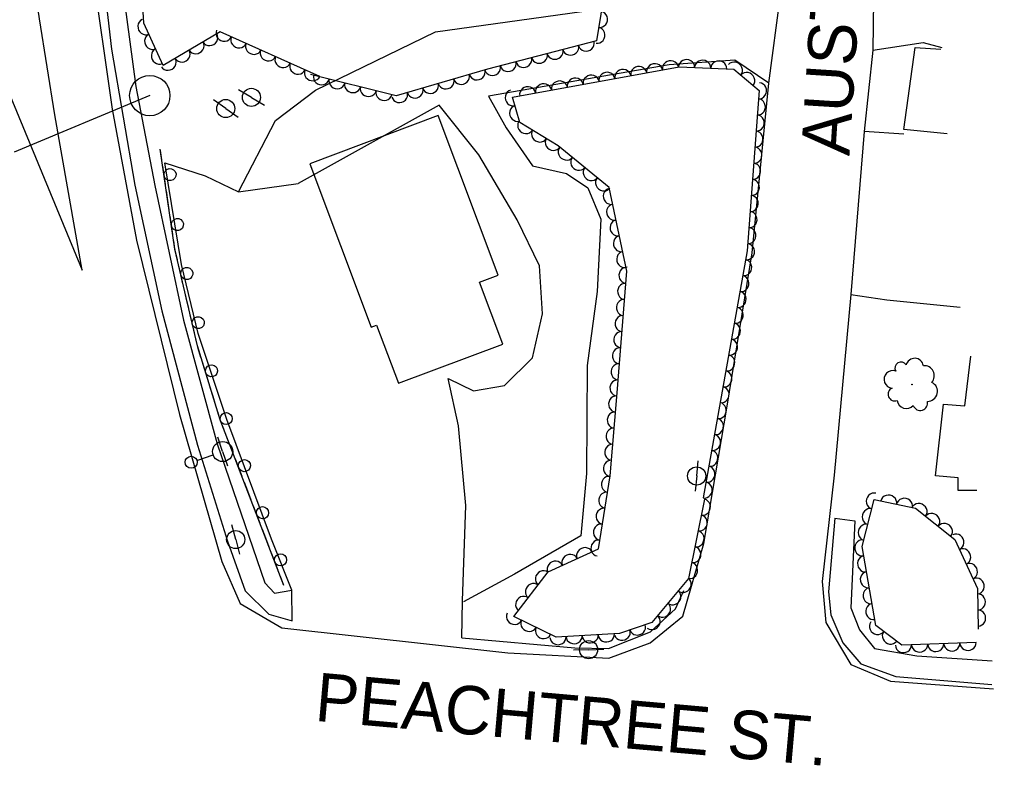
# Model space of a CAD drawing. Extents: x 1722896 to 1754269, y 648279 to 666297.
# Drawn here: x 1747066.8 to 1747308.3, y 651427.1 to 651612 of the extents above; entities that cross this region are included whole.
import ezdxf

# ---------------------------------------------------------------- set-up
doc = ezdxf.new("R2010")
doc.units = 0
for name, color, linetype in [('DESIGN - CENTERLINE - Proposed Text', 7, 'Continuous'), ('DESIGN - PUBLIC HEARING - Shapes', 7, 'Continuous'), ('DESIGN - SCRATCH - User 1', 7, 'Continuous'), ('DESIGN - SHEET - Linework', 7, 'Continuous'), ('SURVEY - CENTERLINE - Preliminary Text', 7, 'Continuous'), ('SURVEY - DTM - Breaklines', 7, 'Continuous'), ('SURVEY - VEGETATION - Features with Text', 7, 'Continuous')]:
    doc.layers.add(name, color=color, linetype=linetype)

msp = doc.modelspace()

# ---------------------------------------------------------------- linework, layer by layer
at = {"layer": 'DESIGN - CENTERLINE - Proposed Text'}
for points in [[(1747296.82, 651583.66), (1747286.04, 651584.76), (1747288.86, 651605.12), (1747295.24, 651604.65)], [(1747304.11, 651495.3), (1747299.51, 651495.29), (1747299.5, 651498.44), (1747293.86, 651498.95), (1747295.87, 651516.65), (1747301.13, 651516.28), (1747302.62, 651528.55)]]:
    msp.add_lwpolyline(points, dxfattribs=at)
msp.add_lwpolyline([(1747185.45, 651548.66), (1747170.61, 651588.23), (1747138.76, 651576.29), (1747153.96, 651535.76), (1747155.33, 651536.27), (1747160.72, 651521.88), (1747186.61, 651531.59), (1747180.85, 651546.94)], close=True, dxfattribs=at)
at = {"layer": 'DESIGN - PUBLIC HEARING - Shapes'}
for p, q in [((1747099.09, 651593.17), (1747065.48, 651579.18)), ((1747099.12, 651593.15), (1747099.12, 651593.15))]:
    msp.add_line(p, q, dxfattribs=at)
msp.add_circle((1747099.09, 651593.17), 5, dxfattribs=at)
at = {"layer": 'DESIGN - SCRATCH - User 1'}
for points in [[(1747132.35, 651471.76), (1747116.57, 651512.78), (1747110.88, 651531.16), (1747105.32, 651555.11), (1747101.66, 651579.92)], [(1747101.71, 651579.57), (1747101.66, 651579.92)], [(1747102.05, 651577.24), (1747101.71, 651579.57)], [(1747102.96, 651571.11), (1747102.29, 651575.66)], [(1747103.54, 651567.2), (1747103.19, 651569.53)], [(1747103.88, 651564.88), (1747103.54, 651567.2)], [(1747104.79, 651558.74), (1747104.11, 651563.29)], [(1747105.39, 651554.84), (1747105.32, 651555.11), (1747105.02, 651557.16)], [(1747105.92, 651552.55), (1747105.39, 651554.84)], [(1747107.32, 651546.51), (1747106.28, 651550.99)], [(1747108.21, 651542.66), (1747107.68, 651544.95)], [(1747108.74, 651540.37), (1747108.21, 651542.66)], [(1747110.14, 651534.33), (1747109.1, 651538.82)], [(1747111.08, 651530.5), (1747110.88, 651531.16), (1747110.51, 651532.78)], [(1747111.78, 651528.25), (1747111.08, 651530.5)], [(1747113.61, 651522.33), (1747112.25, 651526.73)], [(1747114.78, 651518.56), (1747114.09, 651520.8)], [(1747115.48, 651516.31), (1747114.78, 651518.56)], [(1747117.47, 651510.45), (1747116.57, 651512.78), (1747115.95, 651514.79)], [(1747118.89, 651506.76), (1747118.04, 651508.95)], [(1747119.73, 651504.57), (1747118.89, 651506.76)], [(1747121.96, 651498.78), (1747120.31, 651503.07)], [(1747123.38, 651495.09), (1747122.53, 651497.29)], [(1747124.22, 651492.9), (1747123.38, 651495.09)], [(1747126.44, 651487.11), (1747124.79, 651491.41)], [(1747127.86, 651483.43), (1747127.02, 651485.62)], [(1747128.71, 651481.23), (1747127.86, 651483.43)], [(1747130.93, 651475.45), (1747129.28, 651479.74)], [(1747132.35, 651471.76), (1747131.51, 651473.95)]]:
    msp.add_lwpolyline(points, dxfattribs=at)
for centre, start, end in [((1747104.11, 651573.58), 301.6662, 301.6564), ((1747105.94, 651561.21), 301.6662, 301.6564), ((1747108.26, 651549.07), 306.3215, 306.3117), ((1747111.09, 651536.89), 306.3215, 306.3117), ((1747114.37, 651524.95), 310.4741, 310.4642), ((1747118.05, 651513.11), 314.294, 314.2842), ((1747122.54, 651501.44), 314.294, 314.2842), ((1747127.03, 651489.78), 314.294, 314.2842), ((1747131.51, 651478.11), 314.294, 314.2842)]:
    msp.add_arc(centre, 1.5, start, end, dxfattribs=at)
at = {"layer": 'SURVEY - CENTERLINE - Preliminary Text'}
for points in [[(1747007.01, 651733.76), (1747024.54, 651689.58), (1747082.33, 651549.86), (1747075.51, 651588.42), (1747071.72, 651612.19), (1747069.1, 651630.1), (1747067.06, 651662.98), (1747066.95, 651693.76), (1747067.34, 651734.62), (1747069.93, 651779.06), (1747073.56, 651812.94), (1747079.58, 651851.1)], [(1747287.8, 651729.41), (1747282.63, 651678.2), (1747279.43, 651627.54), (1747278.5, 651616.83), (1747278.39, 651604.44), (1747276.23, 651584.23), (1747272.91, 651543.9), (1747268.75, 651499.06), (1747265.77, 651472.7), (1747266.68, 651462.57), (1747272.94, 651452.13), (1747282.71, 651448.04), (1747308.28, 651446.14)], [(1747083.64, 651670.15), (1747086.23, 651634.02), (1747089.6, 651604.67), (1747095.42, 651570.98), (1747102.05, 651539.83), (1747110.88, 651506.53), (1747118.34, 651482.73), (1747122.71, 651470.4), (1747128.58, 651464.63), (1747134.37, 651462.96)], [(1747087.78, 651670.68), (1747091.89, 651623.15), (1747095.64, 651595.39), (1747100.3, 651570.92), (1747107.45, 651537.54), (1747115.76, 651506.83), (1747127.65, 651472.36), (1747129.97, 651469.8), (1747134.32, 651470.55)], [(1747084.7, 651625.08), (1747089.78, 651589.8), (1747095.76, 651557.32), (1747106.43, 651514.1), (1747116.91, 651477.7), (1747121.5, 651467.31), (1747131.8, 651461.26), (1747187.9, 651455.06), (1747212.93, 651453.71), (1747223.13, 651457.53), (1747231.21, 651464.11), (1747236.45, 651482.16), (1747242.21, 651516.23), (1747248.46, 651554.21), (1747252.6, 651596.21), (1747255.48, 651618.13)], [(1747121.09, 651569.32), (1747130.29, 651587), (1747140.14, 651594.5), (1747169.92, 651608.99), (1747224.09, 651616.47), (1747243.49, 651617.21), (1747255.48, 651618.13)], [(1747278.39, 651604.44), (1747290.84, 651606.29), (1747295.46, 651605.06)], [(1747252.6, 651596.21), (1747244.13, 651601.95), (1747227.89, 651600.83), (1747183.04, 651593.04), (1747187.46, 651585.15), (1747193.95, 651575.75), (1747202.4, 651573.87), (1747207.69, 651570.34), (1747210.93, 651562.51), (1747210.03, 651544.59), (1747207.56, 651526.3), (1747207.36, 651499.54), (1747205.94, 651484.08), (1747189.49, 651474.55), (1747176.85, 651467.67)], [(1747173.1, 651523.02), (1747179.35, 651520), (1747187.01, 651521.29), (1747194.01, 651528.16), (1747196.42, 651539.06), (1747195.67, 651550.97), (1747190.18, 651562.39), (1747180.64, 651578.46), (1747170.82, 651590.79), (1747135.9, 651571.41)], [(1747286.05, 651583.63), (1747276.23, 651584.23)], [(1747134.37, 651462.96), (1747134.32, 651470.55), (1747129.23, 651483.2), (1747118.15, 651512.88), (1747111.06, 651534.18), (1747106.97, 651551.31), (1747102.79, 651576.47), (1747112.82, 651573.29), (1747121.09, 651569.32), (1747135.9, 651571.41)], [(1747272.91, 651543.9), (1747281.81, 651542.56), (1747300.02, 651540.7)], [(1747176.47, 651458.77), (1747176.63, 651467.92), (1747177.45, 651491.58), (1747175.62, 651511.28), (1747173.1, 651523.02)], [(1747268.91, 651488.43), (1747267.4, 651470.13), (1747267.91, 651464.44), (1747270.89, 651457.54), (1747275.39, 651452.33), (1747284.05, 651449.19), (1747307.82, 651447.23)], [(1747268.91, 651488.43), (1747273.93, 651487.78), (1747272.86, 651466.19), (1747275.02, 651460.76), (1747278.78, 651456.16), (1747289.28, 651454.28), (1747307.97, 651453.04)], [(1747176.47, 651458.77), (1747204.49, 651456.27), (1747212.84, 651456.16), (1747223.23, 651460.27), (1747229.46, 651465.99), (1747231.47, 651470.51)]]:
    msp.add_lwpolyline(points, dxfattribs=at)
at = {"layer": 'SURVEY - DTM - Breaklines'}
for p, q in [((1747124.29, 651592.73), (1747121.06, 651594.63)), ((1747117.92, 651589.96), (1747114.87, 651592.14)), ((1747124.29, 651592.73), (1747127.52, 651590.83)), ((1747117.92, 651589.96), (1747120.97, 651587.79)), ((1747117.15, 651504.94), (1747115.94, 651508.49)), ((1747117.15, 651504.94), (1747118.36, 651501.39)), ((1747110.76, 651502.76), (1747114.79, 651504.13)), ((1747234.68, 651498.88), (1747235.02, 651502.62)), ((1747234.68, 651498.88), (1747234.34, 651495.15)), ((1747120.39, 651483.12), (1747119.44, 651486.75)), ((1747120.39, 651483.12), (1747121.33, 651479.49)), ((1747207.88, 651455.82), (1747204.13, 651455.7)), ((1747207.88, 651455.82), (1747211.63, 651455.95))]:
    msp.add_line(p, q, dxfattribs=at)
for centre, radius in [((1747124.29, 651592.73), 2.25), ((1747117.92, 651589.96), 2.25), ((1747117.15, 651504.94), 2.5), ((1747109.34, 651502.28), 1.5), ((1747234.68, 651498.88), 2.25), ((1747120.39, 651483.12), 2.25), ((1747207.88, 651455.82), 2.25)]:
    msp.add_circle(centre, radius, dxfattribs=at)
at = {"layer": 'SURVEY - VEGETATION - Features with Text'}
for points in [[(1747141.23, 651597.94), (1747116.53, 651608.99), (1747102.43, 651600.61), (1747097.63, 651611.11), (1747095.59, 651644.84), (1747092.74, 651682.68), (1747092.89, 651711.31), (1747096.63, 651740.93), (1747099.19, 651773.56), (1747107.53, 651782.28), (1747123.61, 651783.74), (1747122.63, 651799.49), (1747102.92, 651814.84), (1747105.15, 651845.92)], [(1747140.05, 651823.53), (1747145.26, 651810.59), (1747137.78, 651795.11), (1747140.76, 651782.65), (1747143.15, 651773.46), (1747182.6, 651782.82), (1747210.67, 651786.09), (1747214.42, 651780.8), (1747205.12, 651760.47), (1747205.92, 651745.63), (1747195.11, 651737.23), (1747169.64, 651734.75), (1747173.73, 651697.97), (1747174.27, 651688.79), (1747196.41, 651688.56), (1747193.76, 651661.91), (1747200.05, 651641.98), (1747208.74, 651634.48), (1747211.42, 651616.4), (1747209.82, 651606.73), (1747182.78, 651599.71), (1747160.19, 651593.09), (1747138.94, 651598.4)], [(1747236.61, 651493.12), (1747232.63, 651473.44), (1747223.54, 651462.53), (1747215.56, 651459.81), (1747199.86, 651458.92), (1747189.34, 651464.06), (1747197.86, 651475.09), (1747210.3, 651480.79), (1747213.26, 651498.89), (1747214.94, 651519.5), (1747217.36, 651549.63), (1747212.96, 651570.36), (1747200.31, 651580.75), (1747190.85, 651586.53), (1747189.03, 651592.81), (1747230.34, 651600.31), (1747243.88, 651599.73), (1747250.14, 651594.42), (1747247.19, 651554.7), (1747236.29, 651493.49)], [(1747303.94, 651457.58), (1747285.58, 651456.98), (1747279.07, 651461.8), (1747275.71, 651481.42), (1747278.72, 651493.02), (1747288.9, 651490.9), (1747298.71, 651483.18), (1747304.34, 651471.01), (1747304.48, 651460.9)]]:
    msp.add_lwpolyline(points, dxfattribs=at)
msp.add_circle((1747288.06, 651521.57), 0.0761, dxfattribs=at)
for centre, radius, start, end in [((1747285.33, 651525.64), 1.5, 31.0946, 209.8402), ((1747288.73, 651525.87), 2.18, 8.9784, 165.7673), ((1747283.33, 651522.83), 2.18, 71.1153, 264.5349), ((1747291.12, 651523.75), 2.48, 318.0312, 95.5554), ((1747291.92, 651519.85), 2.47, 268.927, 64.7655), ((1747283.79, 651519.15), 1.66, 113.7339, 291.0531), ((1747286.7, 651517.97), 2.35, 189.021, 315.8666), ((1747290.11, 651516.94), 1.82, 199.1799, 14.1802)]:
    msp.add_arc(centre, radius, start, end, dxfattribs=at)
for centre, major_axis in [((1747210.7, 651612.05), (-0.33, -1.97)), ((1747098.04, 651610.2), (-0.83, 1.82)), ((1747117.49, 651608.55), (-1.83, 0.82)), ((1747210.05, 651608.11), (-0.33, -1.97)), ((1747099.71, 651606.57), (-0.83, 1.82)), ((1747110.56, 651605.44), (-1.72, -1.02)), ((1747114, 651607.48), (-1.72, -1.02)), ((1747121.14, 651606.92), (-1.83, 0.82)), ((1747207.3, 651606.07), (-1.94, -0.5)), ((1747101.37, 651602.93), (-0.83, 1.82)), ((1747107.12, 651603.4), (-1.72, -1.02)), ((1747124.8, 651605.29), (-1.83, 0.82)), ((1747128.45, 651603.65), (-1.83, 0.82)), ((1747199.56, 651604.06), (-1.94, -0.5)), ((1747203.43, 651605.07), (-1.94, -0.5)), ((1747103.68, 651601.36), (-1.72, -1.02)), ((1747132.1, 651602.02), (-1.83, 0.82)), ((1747187.94, 651601.05), (-1.94, -0.5)), ((1747191.81, 651602.05), (-1.94, -0.5)), ((1747195.69, 651603.06), (-1.94, -0.5)), ((1747228.2, 651599.92), (1.97, 0.36)), ((1747232.16, 651600.23), (2, -0.09)), ((1747236.16, 651600.06), (2, -0.09)), ((1747240.15, 651599.89), (2, -0.09)), ((1747244.09, 651599.55), (1.53, -1.29)), ((1747135.75, 651600.39), (-1.83, 0.82)), ((1747139.4, 651598.75), (-1.83, 0.82)), ((1747180.22, 651598.96), (-1.92, -0.56)), ((1747184.07, 651600.05), (-1.94, -0.5)), ((1747212.45, 651597.06), (1.97, 0.36)), ((1747216.39, 651597.78), (1.97, 0.36)), ((1747220.33, 651598.49), (1.97, 0.36)), ((1747224.26, 651599.2), (1.97, 0.36)), ((1747247.14, 651596.97), (1.53, -1.29)), ((1747141.63, 651597.73), (-1.94, 0.48)), ((1747145.51, 651596.76), (-1.94, 0.48)), ((1747172.54, 651596.71), (-1.92, -0.56)), ((1747176.38, 651597.84), (-1.92, -0.56)), ((1747200.65, 651594.92), (1.97, 0.36)), ((1747204.58, 651595.63), (1.97, 0.36)), ((1747208.52, 651596.35), (1.97, 0.36)), ((1747149.39, 651595.79), (-1.94, 0.48)), ((1747153.27, 651594.82), (-1.94, 0.48)), ((1747157.16, 651593.85), (-1.94, 0.48)), ((1747164.87, 651594.46), (-1.92, -0.56)), ((1747168.7, 651595.59), (-1.92, -0.56)), ((1747189.09, 651592.62), (-0.56, 1.92)), ((1747192.78, 651593.49), (1.97, 0.36)), ((1747196.71, 651594.2), (1.97, 0.36)), ((1747250.14, 651594.36), (-0.15, -1.99)), ((1747161.03, 651593.34), (-1.92, -0.56)), ((1747249.84, 651590.37), (-0.15, -1.99)), ((1747190.2, 651588.78), (-0.56, 1.92)), ((1747249.54, 651586.38), (-0.15, -1.99)), ((1747192.27, 651585.67), (-1.71, 1.04)), ((1747195.68, 651583.58), (-1.71, 1.04)), ((1747199.09, 651581.49), (-1.71, 1.04)), ((1747249.25, 651582.39), (-0.15, -1.99)), ((1747202.3, 651579.11), (-1.55, 1.27)), ((1747248.95, 651578.4), (-0.15, -1.99)), ((1747205.39, 651576.58), (-1.55, 1.27)), ((1747208.48, 651574.04), (-1.55, 1.27)), ((1747248.66, 651574.41), (-0.15, -1.99)), ((1747211.57, 651571.5), (-1.55, 1.27)), ((1747248.36, 651570.42), (-0.15, -1.99)), ((1747213.42, 651568.2), (-0.42, 1.96)), ((1747248.06, 651566.43), (-0.15, -1.99)), ((1747214.25, 651564.29), (-0.42, 1.96)), ((1747247.77, 651562.44), (-0.15, -1.99)), ((1747215.08, 651560.38), (-0.42, 1.96)), ((1747247.47, 651558.46), (-0.15, -1.99)), ((1747215.91, 651556.47), (-0.42, 1.96)), ((1747247.15, 651554.47), (-0.35, -1.97)), ((1747216.74, 651552.55), (-0.42, 1.96)), ((1747217.28, 651548.62), (0.16, 1.99)), ((1747246.45, 651550.53), (-0.35, -1.97)), ((1747245.75, 651546.59), (-0.35, -1.97)), ((1747216.96, 651544.63), (0.16, 1.99)), ((1747245.05, 651542.66), (-0.35, -1.97)), ((1747216.64, 651540.65), (0.16, 1.99)), ((1747216.32, 651536.66), (0.16, 1.99)), ((1747244.35, 651538.72), (-0.35, -1.97)), ((1747243.64, 651534.78), (-0.35, -1.97)), ((1747216, 651532.67), (0.16, 1.99)), ((1747242.94, 651530.84), (-0.35, -1.97)), ((1747215.68, 651528.68), (0.16, 1.99)), ((1747242.24, 651526.9), (-0.35, -1.97)), ((1747215.36, 651524.7), (0.16, 1.99)), ((1747241.54, 651522.97), (-0.35, -1.97)), ((1747215.04, 651520.71), (0.16, 1.99)), ((1747240.84, 651519.03), (-0.35, -1.97)), ((1747214.72, 651516.72), (0.16, 1.99)), ((1747240.14, 651515.09), (-0.35, -1.97)), ((1747214.39, 651512.74), (0.16, 1.99)), ((1747239.43, 651511.15), (-0.35, -1.97)), ((1747214.07, 651508.75), (0.16, 1.99)), ((1747238.73, 651507.21), (-0.35, -1.97)), ((1747213.74, 651504.76), (0.16, 1.99)), ((1747238.03, 651503.28), (-0.35, -1.97)), ((1747213.41, 651500.78), (0.16, 1.99)), ((1747237.33, 651499.34), (-0.35, -1.97)), ((1747212.92, 651496.81), (0.32, 1.97)), ((1747236.63, 651495.4), (-0.35, -1.97)), ((1747212.28, 651492.86), (0.32, 1.97)), ((1747236.21, 651491.16), (-0.4, -1.96)), ((1747278.63, 651492.67), (0.5, 1.94)), ((1747282.28, 651492.28), (1.96, -0.41)), ((1747286.2, 651491.46), (1.96, -0.41)), ((1747211.63, 651488.92), (0.32, 1.97)), ((1747277.63, 651488.8), (0.5, 1.94)), ((1747289.87, 651490.13), (1.57, -1.24)), ((1747235.42, 651487.24), (-0.4, -1.96)), ((1747293.02, 651487.66), (1.57, -1.24)), ((1747210.98, 651484.97), (0.32, 1.97)), ((1747276.62, 651484.93), (0.5, 1.94)), ((1747296.16, 651485.19), (1.57, -1.24)), ((1747210.34, 651481.02), (0.32, 1.97)), ((1747234.63, 651483.32), (-0.4, -1.96)), ((1747275.78, 651481.05), (-0.34, 1.97)), ((1747299.03, 651482.5), (0.84, -1.82)), ((1747206.88, 651479.22), (1.82, 0.83)), ((1747233.83, 651479.4), (-0.4, -1.96)), ((1747300.71, 651478.87), (0.84, -1.82)), ((1747203.24, 651477.56), (1.82, 0.83)), ((1747276.45, 651477.11), (-0.34, 1.97)), ((1747199.6, 651475.89), (1.82, 0.83)), ((1747233.04, 651475.48), (-0.4, -1.96)), ((1747302.39, 651475.24), (0.84, -1.82)), ((1747196.59, 651473.44), (1.22, 1.58)), ((1747231.4, 651471.97), (-1.28, -1.54)), ((1747277.13, 651473.16), (-0.34, 1.97)), ((1747304.07, 651471.6), (0.84, -1.82)), ((1747194.14, 651470.27), (1.22, 1.58)), ((1747277.8, 651469.22), (-0.34, 1.97)), ((1747191.7, 651467.11), (1.22, 1.58)), ((1747228.84, 651468.89), (-1.28, -1.54)), ((1747304.38, 651467.67), (0.03, -2)), ((1747226.28, 651465.82), (-1.28, -1.54)), ((1747278.48, 651465.28), (-0.34, 1.97)), ((1747189.47, 651463.99), (-1.8, 0.88)), ((1747223.72, 651462.74), (-1.28, -1.54)), ((1747304.44, 651463.67), (0.03, -2)), ((1747193.06, 651462.24), (-1.8, 0.88)), ((1747196.66, 651460.48), (-1.8, 0.88)), ((1747220.02, 651461.33), (-1.89, -0.64)), ((1747279.45, 651461.52), (-1.61, 1.19)), ((1747200.3, 651458.95), (-2, -0.11)), ((1747204.29, 651459.17), (-2, -0.11)), ((1747208.28, 651459.4), (-2, -0.11)), ((1747212.28, 651459.63), (-2, -0.11)), ((1747216.24, 651460.04), (-1.89, -0.64)), ((1747282.66, 651459.14), (-1.61, 1.19)), ((1747285.95, 651456.99), (-2, -0.07)), ((1747289.95, 651457.12), (-2, -0.07)), ((1747293.95, 651457.25), (-2, -0.07)), ((1747297.95, 651457.38), (-2, -0.07)), ((1747301.94, 651457.51), (-2, -0.07))]:
    msp.add_ellipse(centre, major_axis=major_axis, ratio=0.940188, start_param=0, end_param=3.141593, dxfattribs=at)

# ---------------------------------------------------------------- texts
at = {"layer": 'DESIGN - SHEET - Linework'}
for s, rotation, p in [('AUSTIN AVE.', 86.388, (1747272.55, 651578.1)), ('PEACHTREE ST.', 354.9479, (1747139.78, 651438.22))]:
    msp.add_text(s, height=12, rotation=rotation, dxfattribs=at).set_placement(p)

doc.saveas('drawing.dxf')
